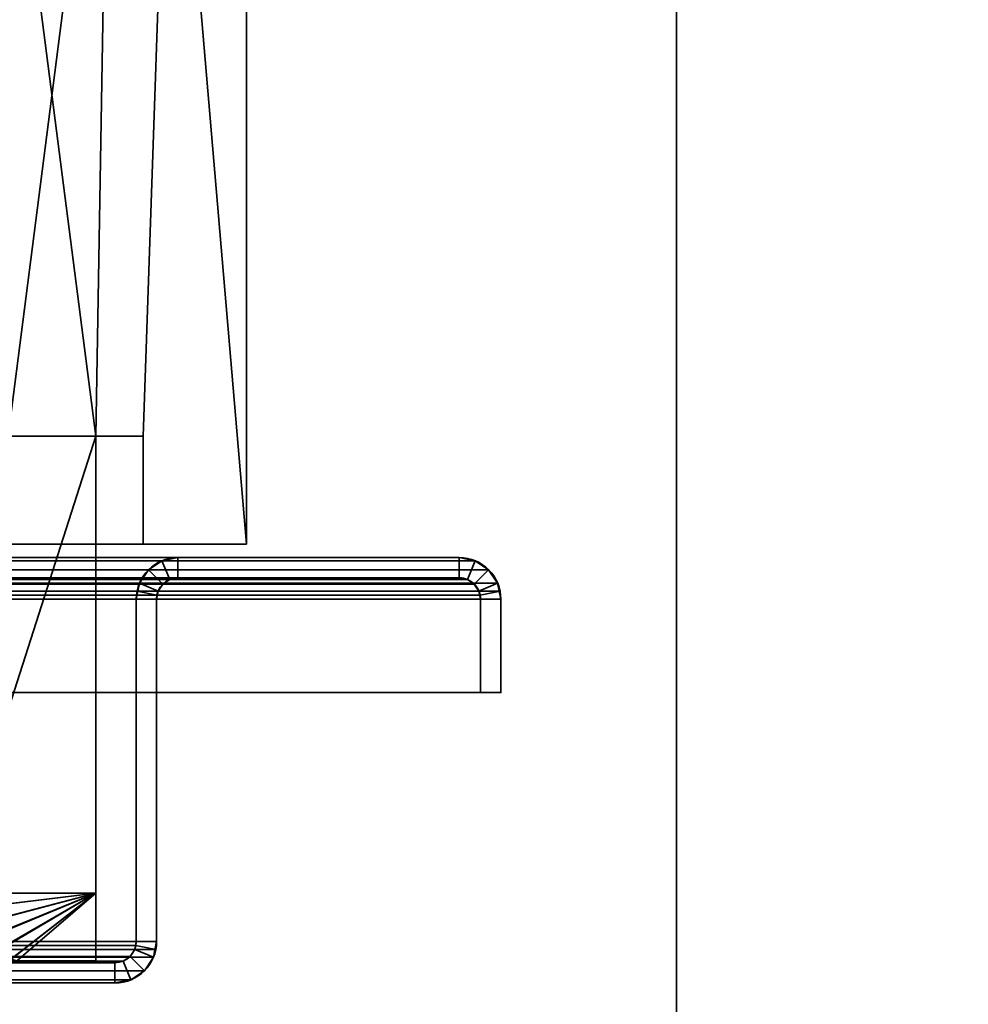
# Model space of a CAD drawing. Header units: millimetres. Extents: x -603 to 3703, y -115 to 193.
# Tile 421 of 656: x 1966 to 2037, y 47 to 120. Entities that reach past the tile are written whole.
import ezdxf

# ---------------------------------------------------------------- set-up
doc = ezdxf.new("R2010")
doc.units = ezdxf.units.MM
doc.layers.add('152', color=7, linetype='Continuous', true_color=0xffffff)

# ---------------------------------------------------------------- blocks, each defined once
blk = doc.blocks.new('UG_SURFACE_002')
at = {"layer": '152', "color": 252, "linetype": 'Continuous', "lineweight": 35}
for points in [[(2165, -18, 2212.25), (2165, 174.4, 2212.25), (835, 174.4, 2212.25), (835, -18, 2212.25)], [(985, -18, 2062.25), (985, 174.4, 2062.25), (2015, 174.4, 2062.25), (2015, -18, 2062.25)], [(2015, -18, 2062.25), (2015, 174.4, 2062.25), (2015, 174.4, -7.75), (2015, -18, -7.75)], [(2015, -18, -7.75), (2015, 174.4, -7.75), (2165, 174.4, -7.75), (2165, -18, -7.75)]]:
    blk.add_3dface(points, dxfattribs=at)
blk = doc.blocks.new('UG_SURFACE_101')
at = {"layer": '152', "color": 252, "linetype": 'Continuous', "lineweight": 35}
for points in [[(2000.099, 79.766, 2045.349), (999.901, 79.766, 2045.349), (998.902, 79.098, 2046.348), (2001.098, 79.098, 2046.348)], [(1998.92, 80, 2044.17), (1001.08, 80, 2044.17), (999.901, 79.766, 2045.349), (2000.099, 79.766, 2045.349)], [(1021.92, 80, 2023.33), (1001.08, 80, 2044.17), (1998.92, 80, 2044.17), (1978.08, 80, 2023.33)], [(1976.901, 79.766, 2022.151), (1023.099, 79.766, 2022.151), (1021.92, 80, 2023.33), (1978.08, 80, 2023.33)], [(1975.902, 79.098, 2021.152), (1024.098, 79.098, 2021.152), (1023.099, 79.766, 2022.151), (1976.901, 79.766, 2022.151)], [(1977.475, 78.38, 2022.725), (1976.963, 78.037, 2022.213), (1975.902, 79.098, 2021.152), (1976.901, 79.766, 2022.151)], [(1978.08, 78.5, 2023.33), (1977.475, 78.38, 2022.725), (1976.901, 79.766, 2022.151), (1978.08, 80, 2023.33)], [(1978.08, 80, 2023.33), (1998.92, 80, 2044.17), (1998.92, 78.5, 2044.17), (1978.08, 78.5, 2023.33)], [(1998.92, 80, 2044.17), (2000.099, 79.766, 2045.349), (1999.525, 78.38, 2044.775), (1998.92, 78.5, 2044.17)], [(2000.099, 79.766, 2045.349), (2001.098, 79.098, 2046.348), (2000.037, 78.037, 2045.287), (1999.525, 78.38, 2044.775)], [(2001.098, 79.098, 2046.348), (998.902, 79.098, 2046.348), (998.234, 78.099, 2047.016), (2001.765, 78.099, 2047.016)], [(1975.235, 78.099, 2020.484), (1024.765, 78.099, 2020.484), (1024.098, 79.098, 2021.152), (1975.902, 79.098, 2021.152)], [(1975.235, 78.099, 2020.484), (1975.902, 79.098, 2021.152), (1976.963, 78.037, 2022.213), (1976.62, 77.525, 2021.87)], [(2000.38, 77.525, 2045.63), (2000.037, 78.037, 2045.287), (2001.098, 79.098, 2046.348), (2001.765, 78.099, 2047.016)], [(2001.941, 77.521, 2047.191), (2001.765, 78.099, 2047.016), (998.234, 78.099, 2047.016), (998.059, 77.521, 2047.191)], [(2000.38, 77.525, 2045.63), (999.62, 77.525, 2045.63), (999.963, 78.037, 2045.287), (2000.037, 78.037, 2045.287)], [(2000.037, 78.037, 2045.287), (999.963, 78.037, 2045.287), (1000.475, 78.38, 2044.775), (1999.525, 78.38, 2044.775)], [(1999.525, 78.38, 2044.775), (1000.475, 78.38, 2044.775), (1001.08, 78.5, 2044.17), (1998.92, 78.5, 2044.17)], [(1021.92, 78.5, 2023.33), (1978.08, 78.5, 2023.33), (1998.92, 78.5, 2044.17), (1001.08, 78.5, 2044.17)], [(1978.08, 78.5, 2023.33), (1021.92, 78.5, 2023.33), (1022.525, 78.38, 2022.725), (1977.475, 78.38, 2022.725)], [(1977.475, 78.38, 2022.725), (1022.525, 78.38, 2022.725), (1023.037, 78.037, 2022.213), (1976.963, 78.037, 2022.213)], [(1976.963, 78.037, 2022.213), (1023.037, 78.037, 2022.213), (1023.38, 77.525, 2021.87), (1976.62, 77.525, 2021.87)], [(1024.941, 77.521, 2020.309), (1024.765, 78.099, 2020.484), (1975.235, 78.099, 2020.484)], [(1024.941, 77.521, 2020.309), (1975.235, 78.099, 2020.484), (1975.059, 77.521, 2020.309)], [(1975.059, 77.521, 2020.309), (1975.235, 78.099, 2020.484), (1976.62, 77.525, 2021.87), (1976.53, 77.228, 2021.78)], [(2000.47, 77.228, 2045.72), (2000.38, 77.525, 2045.63), (2001.765, 78.099, 2047.016), (2001.941, 77.521, 2047.191)], [(998.059, 77.521, 2047.191), (998, 76.92, 2047.25), (2002, 76.92, 2047.25)], [(998.059, 77.521, 2047.191), (2002, 76.92, 2047.25), (2001.941, 77.521, 2047.191)], [(999.53, 77.228, 2045.72), (999.62, 77.525, 2045.63), (2000.38, 77.525, 2045.63), (2000.47, 77.228, 2045.72)], [(1976.53, 77.228, 2021.78), (1023.38, 77.525, 2021.87), (1023.47, 77.228, 2021.78)], [(1976.53, 77.228, 2021.78), (1976.62, 77.525, 2021.87), (1023.38, 77.525, 2021.87)], [(1975.059, 77.521, 2020.309), (1025, 76.92, 2020.25), (1024.941, 77.521, 2020.309)], [(1975.059, 77.521, 2020.309), (1975, 76.92, 2020.25), (1025, 76.92, 2020.25)], [(1975, 76.92, 2020.25), (1975.059, 77.521, 2020.309), (1976.53, 77.228, 2021.78), (1976.5, 76.92, 2021.75)], [(2000.5, 76.92, 2045.75), (2000.47, 77.228, 2045.72), (2001.941, 77.521, 2047.191), (2002, 76.92, 2047.25)], [(998, 76.92, 2047.25), (998, 70, 2047.25), (2002, 70, 2047.25), (2002, 76.92, 2047.25)], [(2000.5, 76.92, 2045.75), (999.5, 76.92, 2045.75), (999.53, 77.228, 2045.72)], [(999.5, 76.92, 2045.75), (2000.5, 76.92, 2045.75), (2000.5, 70, 2045.75), (999.5, 70, 2045.75)], [(2000.47, 77.228, 2045.72), (2000.5, 76.92, 2045.75), (999.53, 77.228, 2045.72)], [(1023.47, 77.228, 2021.78), (1976.5, 76.92, 2021.75), (1976.53, 77.228, 2021.78)], [(1023.47, 77.228, 2021.78), (1023.5, 76.92, 2021.75), (1976.5, 76.92, 2021.75)], [(1023.5, 51.58, 2021.75), (1976.5, 51.58, 2021.75), (1976.5, 76.92, 2021.75), (1023.5, 76.92, 2021.75)], [(1025, 51.58, 2020.25), (1025, 76.92, 2020.25), (1975, 76.92, 2020.25), (1975, 51.58, 2020.25)], [(1975, 51.58, 2020.25), (1975, 76.92, 2020.25), (1976.5, 76.92, 2021.75), (1976.5, 51.58, 2021.75)], [(2002, 76.92, 2047.25), (2002, 70, 2047.25), (2000.5, 70, 2045.75), (2000.5, 76.92, 2045.75)], [(999.5, 70, 2045.75), (2000.5, 70, 2045.75), (2002, 70, 2047.25), (998, 70, 2047.25)], [(1976.441, 50.979, 2021.691), (1023.5, 51.58, 2021.75), (1023.559, 50.979, 2021.691)], [(1976.441, 50.979, 2021.691), (1976.5, 51.58, 2021.75), (1023.5, 51.58, 2021.75)], [(1025.03, 51.272, 2020.22), (1025, 51.58, 2020.25), (1975, 51.58, 2020.25)], [(1025.03, 51.272, 2020.22), (1975, 51.58, 2020.25), (1974.97, 51.272, 2020.22)], [(1974.97, 51.272, 2020.22), (1974.88, 50.975, 2020.13), (1025.12, 50.975, 2020.13), (1025.03, 51.272, 2020.22)], [(1976.441, 50.979, 2021.691), (1976.266, 50.401, 2021.516), (1974.88, 50.975, 2020.13), (1974.97, 51.272, 2020.22)], [(1976.5, 51.58, 2021.75), (1976.441, 50.979, 2021.691), (1974.97, 51.272, 2020.22), (1975, 51.58, 2020.25)], [(1023.559, 50.979, 2021.691), (1023.734, 50.401, 2021.516), (1976.266, 50.401, 2021.516), (1976.441, 50.979, 2021.691)], [(1976.266, 50.401, 2021.516), (1023.734, 50.401, 2021.516), (1024.402, 49.402, 2020.848), (1975.598, 49.402, 2020.848)], [(1974.537, 50.463, 2019.787), (1025.463, 50.463, 2019.787), (1025.12, 50.975, 2020.13), (1974.88, 50.975, 2020.13)], [(1974.025, 50.12, 2019.275), (1025.975, 50.12, 2019.275), (1025.463, 50.463, 2019.787), (1974.537, 50.463, 2019.787)], [(1974.025, 50.12, 2019.275), (1974.537, 50.463, 2019.787), (1975.598, 49.402, 2020.848), (1974.599, 48.734, 2019.849)], [(1976.266, 50.401, 2021.516), (1975.598, 49.402, 2020.848), (1974.537, 50.463, 2019.787), (1974.88, 50.975, 2020.13)], [(1973.42, 50, 2018.67), (1026.58, 50, 2018.67), (1025.975, 50.12, 2019.275), (1974.025, 50.12, 2019.275)], [(1036.92, 50, 2008.33), (1026.58, 50, 2018.67), (1973.42, 50, 2018.67), (1963.08, 50, 2008.33)], [(1973.42, 48.5, 2018.67), (1963.08, 48.5, 2008.33), (1963.08, 50, 2008.33), (1973.42, 50, 2018.67)], [(1973.42, 50, 2018.67), (1974.025, 50.12, 2019.275), (1974.599, 48.734, 2019.849), (1973.42, 48.5, 2018.67)], [(1975.598, 49.402, 2020.848), (1024.402, 49.402, 2020.848), (1025.401, 48.734, 2019.849), (1974.599, 48.734, 2019.849)], [(1974.599, 48.734, 2019.849), (1025.401, 48.734, 2019.849), (1026.58, 48.5, 2018.67), (1973.42, 48.5, 2018.67)], [(1036.92, 48.5, 2008.33), (1963.08, 48.5, 2008.33), (1973.42, 48.5, 2018.67), (1026.58, 48.5, 2018.67)]]:
    blk.add_3dface(points, dxfattribs=at)
blk = doc.blocks.new('UG_SURFACE_102')
at = {"layer": '152', "color": 252, "linetype": 'Continuous', "lineweight": 35}
for points in [[(1976.901, 79.766, 2022.151), (1976.901, 79.766, -7.75), (1975.902, 79.098, -7.75), (1975.902, 79.098, 2021.152)], [(1975.902, 79.098, -7.75), (1976.901, 79.766, -7.75), (1977.475, 78.38, -7.75), (1976.963, 78.037, -7.75)], [(1976.901, 79.766, 2022.151), (1975.902, 79.098, 2021.152), (1976.963, 78.037, 2022.213), (1977.475, 78.38, 2022.725)], [(1978.08, 80, 2023.33), (1978.08, 80, -7.75), (1976.901, 79.766, -7.75), (1976.901, 79.766, 2022.151)], [(1978.08, 78.5, -7.75), (1977.475, 78.38, -7.75), (1976.901, 79.766, -7.75), (1978.08, 80, -7.75)], [(1978.08, 80, 2023.33), (1976.901, 79.766, 2022.151), (1977.475, 78.38, 2022.725), (1978.08, 78.5, 2023.33)], [(1978.08, 80, 2023.33), (1998.92, 80, 2044.17), (1998.92, 80, -7.75), (1978.08, 80, -7.75)], [(1978.08, 80, -7.75), (1998.92, 80, -7.75), (1998.92, 78.5, -7.75), (1978.08, 78.5, -7.75)], [(1998.92, 80, 2044.17), (1978.08, 80, 2023.33), (1978.08, 78.5, 2023.33), (1998.92, 78.5, 2044.17)], [(2000.099, 79.766, 2045.349), (2000.099, 79.766, -7.75), (1998.92, 80, -7.75), (1998.92, 80, 2044.17)], [(1998.92, 80, -7.75), (2000.099, 79.766, -7.75), (1999.525, 78.38, -7.75), (1998.92, 78.5, -7.75)], [(1998.92, 78.5, 2044.17), (1999.525, 78.38, 2044.775), (2000.099, 79.766, 2045.349), (1998.92, 80, 2044.17)], [(2000.099, 79.766, -7.75), (2001.098, 79.098, -7.75), (2000.037, 78.037, -7.75), (1999.525, 78.38, -7.75)], [(1999.525, 78.38, 2044.775), (2000.037, 78.037, 2045.287), (2001.098, 79.098, 2046.348), (2000.099, 79.766, 2045.349)], [(2001.098, 79.098, 2046.348), (2001.098, 79.098, -7.75), (2000.099, 79.766, -7.75), (2000.099, 79.766, 2045.349)], [(1975.902, 79.098, 2021.152), (1975.902, 79.098, -7.75), (1975.235, 78.099, -7.75), (1975.235, 78.099, 2020.484)], [(1976.963, 78.037, -7.75), (1976.62, 77.525, -7.75), (1975.235, 78.099, -7.75), (1975.902, 79.098, -7.75)], [(1976.62, 77.525, 2021.87), (1976.963, 78.037, 2022.213), (1975.902, 79.098, 2021.152), (1975.235, 78.099, 2020.484)], [(2000.38, 77.525, -7.75), (2000.037, 78.037, -7.75), (2001.098, 79.098, -7.75), (2001.765, 78.099, -7.75)], [(2001.765, 78.099, 2047.016), (2001.098, 79.098, 2046.348), (2000.037, 78.037, 2045.287), (2000.38, 77.525, 2045.63)], [(2001.765, 78.099, 2047.016), (2001.765, 78.099, -7.75), (2001.098, 79.098, -7.75), (2001.098, 79.098, 2046.348)], [(1975.235, 78.099, -7.75), (1975, 76.92, -7.75), (1975, 76.92, 2020.25)], [(1975, 76.92, 2020.25), (1975.059, 77.521, 2020.309), (1975.235, 78.099, -7.75)], [(1975, 76.92, -7.75), (1975.235, 78.099, -7.75), (1976.62, 77.525, -7.75), (1976.5, 76.92, -7.75)], [(1975.059, 77.521, 2020.309), (1975.235, 78.099, 2020.484), (1975.235, 78.099, -7.75)], [(1976.53, 77.228, 2021.78), (1976.62, 77.525, 2021.87), (1975.235, 78.099, 2020.484), (1975.059, 77.521, 2020.309)], [(1976.62, 77.525, 2021.87), (1976.62, 77.525, -7.75), (1976.963, 78.037, -7.75), (1976.963, 78.037, 2022.213)], [(1976.963, 78.037, 2022.213), (1976.963, 78.037, -7.75), (1977.475, 78.38, -7.75), (1977.475, 78.38, 2022.725)], [(1977.475, 78.38, 2022.725), (1977.475, 78.38, -7.75), (1978.08, 78.5, -7.75), (1978.08, 78.5, 2023.33)], [(1978.08, 78.5, 2023.33), (1978.08, 78.5, -7.75), (1998.92, 78.5, -7.75), (1998.92, 78.5, 2044.17)], [(1998.92, 78.5, 2044.17), (1998.92, 78.5, -7.75), (1999.525, 78.38, -7.75), (1999.525, 78.38, 2044.775)], [(1999.525, 78.38, 2044.775), (1999.525, 78.38, -7.75), (2000.037, 78.037, -7.75), (2000.037, 78.037, 2045.287)], [(2000.037, 78.037, 2045.287), (2000.037, 78.037, -7.75), (2000.38, 77.525, -7.75), (2000.38, 77.525, 2045.63)], [(2000.5, 76.92, -7.75), (2000.38, 77.525, -7.75), (2001.765, 78.099, -7.75), (2002, 76.92, -7.75)], [(2001.941, 77.521, 2047.191), (2001.765, 78.099, 2047.016), (2000.38, 77.525, 2045.63), (2000.47, 77.228, 2045.72)], [(2002, 76.92, -7.75), (2001.765, 78.099, -7.75), (2001.765, 78.099, 2047.016)], [(2001.765, 78.099, 2047.016), (2001.941, 77.521, 2047.191), (2002, 76.92, -7.75)], [(1976.5, 76.92, 2021.75), (1976.53, 77.228, 2021.78), (1975.059, 77.521, 2020.309), (1975, 76.92, 2020.25)], [(1976.53, 77.228, 2021.78), (1976.5, 76.92, -7.75), (1976.62, 77.525, -7.75)], [(1976.62, 77.525, -7.75), (1976.62, 77.525, 2021.87), (1976.53, 77.228, 2021.78)], [(2000.5, 76.92, -7.75), (2000.47, 77.228, 2045.72), (2000.38, 77.525, 2045.63)], [(2000.38, 77.525, 2045.63), (2000.38, 77.525, -7.75), (2000.5, 76.92, -7.75)], [(2002, 76.92, 2047.25), (2001.941, 77.521, 2047.191), (2000.47, 77.228, 2045.72), (2000.5, 76.92, 2045.75)], [(2001.941, 77.521, 2047.191), (2002, 76.92, 2047.25), (2002, 76.92, -7.75)], [(1975, 51.58, 2020.25), (1975, 76.92, 2020.25), (1975, 76.92, -7.75), (1975, 51.58, -7.75)], [(1976.5, 76.92, -7.75), (1976.5, 51.58, -7.75), (1975, 51.58, -7.75), (1975, 76.92, -7.75)], [(1976.5, 51.58, 2021.75), (1976.5, 76.92, 2021.75), (1975, 76.92, 2020.25), (1975, 51.58, 2020.25)], [(1976.53, 77.228, 2021.78), (1976.5, 76.92, 2021.75), (1976.5, 76.92, -7.75)], [(1976.5, 51.58, 2021.75), (1976.5, 51.58, -7.75), (1976.5, 76.92, -7.75), (1976.5, 76.92, 2021.75)], [(2000.5, 76.92, -7.75), (2000.5, 76.92, 2045.75), (2000.47, 77.228, 2045.72)], [(2002, 76.92, -7.75), (2002, 70, -7.75), (2000.5, 70, -7.75), (2000.5, 76.92, -7.75)], [(2000.5, 76.92, 2045.75), (2000.5, 70, 2045.75), (2002, 70, 2047.25), (2002, 76.92, 2047.25)], [(2000.5, 76.92, 2045.75), (2000.5, 76.92, -7.75), (2000.5, 70, -7.75), (2000.5, 70, 2045.75)], [(2002, 76.92, 2047.25), (2002, 70, 2047.25), (2002, 70, -7.75), (2002, 76.92, -7.75)], [(2000.5, 70, 2045.75), (2000.5, 70, -7.75), (2002, 70, -7.75), (2002, 70, 2047.25)], [(1975, 51.58, -7.75), (1974.88, 50.975, -7.75), (1974.88, 50.975, 2020.13)], [(1974.88, 50.975, 2020.13), (1974.97, 51.272, 2020.22), (1975, 51.58, -7.75)], [(1976.5, 51.58, -7.75), (1976.266, 50.401, -7.75), (1974.88, 50.975, -7.75), (1975, 51.58, -7.75)], [(1974.97, 51.272, 2020.22), (1974.88, 50.975, 2020.13), (1976.266, 50.401, 2021.516), (1976.441, 50.979, 2021.691)], [(1974.97, 51.272, 2020.22), (1975, 51.58, 2020.25), (1975, 51.58, -7.75)], [(1975, 51.58, 2020.25), (1974.97, 51.272, 2020.22), (1976.441, 50.979, 2021.691), (1976.5, 51.58, 2021.75)], [(1976.5, 51.58, -7.75), (1976.441, 50.979, 2021.691), (1976.266, 50.401, 2021.516)], [(1976.266, 50.401, 2021.516), (1976.266, 50.401, -7.75), (1976.5, 51.58, -7.75)], [(1976.5, 51.58, -7.75), (1976.5, 51.58, 2021.75), (1976.441, 50.979, 2021.691)], [(1974.537, 50.463, 2019.787), (1974.537, 50.463, -7.75), (1974.025, 50.12, -7.75), (1974.025, 50.12, 2019.275)], [(1975.598, 49.402, -7.75), (1974.599, 48.734, -7.75), (1974.025, 50.12, -7.75), (1974.537, 50.463, -7.75)], [(1974.599, 48.734, 2019.849), (1975.598, 49.402, 2020.848), (1974.537, 50.463, 2019.787), (1974.025, 50.12, 2019.275)], [(1974.88, 50.975, 2020.13), (1974.88, 50.975, -7.75), (1974.537, 50.463, -7.75), (1974.537, 50.463, 2019.787)], [(1974.537, 50.463, -7.75), (1974.88, 50.975, -7.75), (1976.266, 50.401, -7.75), (1975.598, 49.402, -7.75)], [(1974.88, 50.975, 2020.13), (1974.537, 50.463, 2019.787), (1975.598, 49.402, 2020.848), (1976.266, 50.401, 2021.516)], [(1975.598, 49.402, 2020.848), (1975.598, 49.402, -7.75), (1976.266, 50.401, -7.75), (1976.266, 50.401, 2021.516)], [(1963.08, 50, 2008.33), (1973.42, 50, 2018.67), (1973.42, 50, -7.75), (1963.08, 50, -7.75)], [(1963.08, 50, -7.75), (1973.42, 50, -7.75), (1973.42, 48.5, -7.75), (1963.08, 48.5, -7.75)], [(1973.42, 50, 2018.67), (1963.08, 50, 2008.33), (1963.08, 48.5, 2008.33), (1973.42, 48.5, 2018.67)], [(1974.025, 50.12, 2019.275), (1974.025, 50.12, -7.75), (1973.42, 50, -7.75), (1973.42, 50, 2018.67)], [(1973.42, 50, -7.75), (1974.025, 50.12, -7.75), (1974.599, 48.734, -7.75), (1973.42, 48.5, -7.75)], [(1973.42, 48.5, 2018.67), (1974.599, 48.734, 2019.849), (1974.025, 50.12, 2019.275), (1973.42, 50, 2018.67)], [(1974.599, 48.734, 2019.849), (1974.599, 48.734, -7.75), (1975.598, 49.402, -7.75), (1975.598, 49.402, 2020.848)], [(1963.08, 48.5, 2008.33), (1963.08, 48.5, -7.75), (1973.42, 48.5, -7.75), (1973.42, 48.5, 2018.67)], [(1973.42, 48.5, 2018.67), (1973.42, 48.5, -7.75), (1974.599, 48.734, -7.75), (1974.599, 48.734, 2019.849)]]:
    blk.add_3dface(points, dxfattribs=at)
blk = doc.blocks.new('UG_SURFACE_122')
at = {"layer": '152', "color": 14, "linetype": 'Continuous', "lineweight": 35}
for points in [[(1972, 50.15, 2017.25), (1972, 55.15, 2017.25), (1028, 55.15, 2017.25), (1028, 50.15, 2017.25)], [(1972, 55.15, 2017.25), (1961.15, 55.15, 2006.4), (1038.85, 55.15, 2006.4), (1028, 55.15, 2017.25)], [(1966.15, 50.15, 2011.4), (1964.607, 50.417, 2009.857), (1961.15, 55.15, 2006.4), (1972, 55.15, 2017.25)], [(1972, 55.15, 2017.25), (1972, 50.15, 2017.25), (1966.15, 50.15, 2011.4)], [(1966.15, 50.15, 2011.4), (1972, 50.15, 2017.25), (1028, 50.15, 2017.25), (1033.85, 50.15, 2011.4)]]:
    blk.add_3dface(points, dxfattribs=at)
blk = doc.blocks.new('UG_SURFACE_123')
at = {"layer": '152', "color": 7, "linetype": 'Continuous', "lineweight": 35}
for points in [[(1028, 50.15, 2017.25), (1028, 50, 2017.25), (1972, 50, 2017.25), (1972, 50.15, 2017.25)], [(1972, 50.15, 2017.25), (1966.15, 50.15, 2011.4), (1033.85, 50.15, 2011.4), (1028, 50.15, 2017.25)], [(1972, 50, 2017.25), (1028, 50, 2017.25), (1033.85, 50, 2011.4), (1966.15, 50, 2011.4)], [(1966.15, 50.15, 2011.4), (1972, 50.15, 2017.25), (1972, 50, 2017.25), (1966.15, 50, 2011.4)]]:
    blk.add_3dface(points, dxfattribs=at)
blk = doc.blocks.new('UG_SURFACE_124')
at = {"layer": '152', "color": 41, "linetype": 'Continuous', "lineweight": 35}
for points in [[(1983.15, 81, 2028.4), (1983.15, 173.15, 2028.4), (1016.85, 173.15, 2028.4), (1016.85, 81, 2028.4)], [(1972, 89, 2017.25), (1961.15, 173.15, 2006.4), (1973, 173.15, 2018.25), (1973, 147.3, 2018.25)], [(1972, 89, 2017.25), (1972, 55.15, 2017.25), (1961.15, 55.15, 2006.4), (1961.15, 173.15, 2006.4)], [(1977.5, 147.3, 2022.75), (1977.5, 173.15, 2022.75), (1983.15, 173.15, 2028.4), (1983.15, 81, 2028.4)], [(1975.5, 89, 2020.75), (1972, 89, 2017.25), (1973, 147.3, 2018.25), (1977.5, 147.3, 2022.75)], [(1977.5, 147.3, 2022.75), (1983.15, 81, 2028.4), (1975.5, 81, 2020.75), (1975.5, 89, 2020.75)], [(1024.5, 81, 2020.75), (1024.5, 89, 2020.75), (1975.5, 89, 2020.75), (1975.5, 81, 2020.75)], [(1975.5, 89, 2020.75), (1024.5, 89, 2020.75), (1028, 89, 2017.25), (1972, 89, 2017.25)], [(1972, 55.15, 2017.25), (1972, 89, 2017.25), (1028, 89, 2017.25), (1028, 55.15, 2017.25)], [(1983.15, 81, 2028.4), (1016.85, 81, 2028.4), (1024.5, 81, 2020.75), (1975.5, 81, 2020.75)], [(1961.15, 55.15, 2006.4), (1972, 55.15, 2017.25), (1028, 55.15, 2017.25), (1038.85, 55.15, 2006.4)]]:
    blk.add_3dface(points, dxfattribs=at)
blk = doc.blocks.new('UG_SURFACE_129')
at = {"layer": '152', "color": 14, "linetype": 'Continuous', "lineweight": 35}
for points in [[(1961.323, 53.846, 2006.573), (1961.15, 55.15, -4.75), (1961.406, 53.861, -4.75)], [(1961.323, 53.846, 2006.573), (1961.15, 55.15, 2006.4), (1961.15, 55.15, -4.75)], [(1972, 55.15, 2017.25), (1972, 55.15, -4.75), (1961.15, 55.15, -4.75), (1961.15, 55.15, 2006.4)], [(1961.406, 53.861, -4.75), (1961.15, 55.15, -4.75), (1972, 55.15, -4.75)], [(1972, 55.15, 2017.25), (1961.15, 55.15, 2006.4), (1961.323, 53.846, 2006.573), (1961.323, 53.845, 2006.573)], [(1972, 55.15, 2017.25), (1961.323, 53.845, 2006.573), (1961.939, 52.49, 2007.189)], [(1962.003, 52.529, -4.75), (1961.531, 53.237, -4.75), (1961.406, 53.861, -4.75), (1972, 55.15, -4.75)], [(1961.939, 52.49, 2007.189), (1961.993, 52.372, 2007.242), (1962.971, 51.464, 2008.221), (1972, 55.15, 2017.25)], [(1962.949, 51.391, -4.75), (1962.614, 51.614, -4.75), (1962.003, 52.529, -4.75), (1972, 55.15, -4.75)], [(1964.204, 50.552, -4.75), (1962.949, 51.391, -4.75), (1972, 55.15, -4.75)], [(1962.971, 51.464, 2008.221), (1963.689, 50.797, 2008.939), (1964.215, 50.659, 2009.465), (1972, 55.15, 2017.25)], [(1972, 55.15, -4.75), (1965.7, 50.24, -4.75), (1964.237, 50.531, -4.75), (1964.204, 50.552, -4.75)], [(1964.215, 50.659, 2009.465), (1965.699, 50.269, 2010.949), (1972, 55.15, 2017.25)], [(1965.699, 50.269, 2010.949), (1966.15, 50.15, 2011.4), (1972, 50.15, 2017.25), (1972, 55.15, 2017.25)], [(1972, 55.15, -4.75), (1972, 50.15, -4.75), (1966.15, 50.15, -4.75), (1965.7, 50.24, -4.75)], [(1972, 50.15, -4.75), (1972, 55.15, -4.75), (1972, 55.15, 2017.25), (1972, 50.15, 2017.25)], [(1961.406, 53.861, -4.75), (1961.323, 53.845, 2006.573), (1961.323, 53.846, 2006.573)], [(1961.323, 53.845, 2006.573), (1961.406, 53.861, -4.75), (1961.531, 53.237, -4.75)], [(1961.531, 53.237, -4.75), (1961.939, 52.49, 2007.189), (1961.323, 53.845, 2006.573)], [(1961.531, 53.237, -4.75), (1962.003, 52.529, -4.75), (1961.939, 52.49, 2007.189)], [(1961.993, 52.372, 2007.242), (1961.939, 52.49, 2007.189), (1962.003, 52.529, -4.75)], [(1961.993, 52.372, 2007.242), (1962.003, 52.529, -4.75), (1962.614, 51.614, -4.75)], [(1962.614, 51.614, -4.75), (1962.971, 51.464, 2008.221), (1961.993, 52.372, 2007.242)], [(1962.614, 51.614, -4.75), (1962.949, 51.391, -4.75), (1962.971, 51.464, 2008.221)], [(1963.689, 50.797, 2008.939), (1962.971, 51.464, 2008.221), (1962.949, 51.391, -4.75)], [(1963.689, 50.797, 2008.939), (1962.949, 51.391, -4.75), (1964.204, 50.552, -4.75)], [(1964.204, 50.552, -4.75), (1964.215, 50.659, 2009.465), (1963.689, 50.797, 2008.939)], [(1964.215, 50.659, 2009.465), (1964.204, 50.552, -4.75), (1964.237, 50.531, -4.75)], [(1965.7, 50.24, -4.75), (1965.699, 50.269, 2010.949), (1964.215, 50.659, 2009.465)], [(1964.215, 50.659, 2009.465), (1964.237, 50.531, -4.75), (1965.7, 50.24, -4.75)], [(1966.15, 50.15, -4.75), (1966.15, 50.15, 2011.4), (1965.699, 50.269, 2010.949)], [(1965.699, 50.269, 2010.949), (1965.7, 50.24, -4.75), (1966.15, 50.15, -4.75)], [(1966.15, 50.15, 2011.4), (1966.15, 50.15, -4.75), (1972, 50.15, -4.75), (1972, 50.15, 2017.25)]]:
    blk.add_3dface(points, dxfattribs=at)
blk = doc.blocks.new('UG_SURFACE_130')
at = {"layer": '152', "color": 7, "linetype": 'Continuous', "lineweight": 35}
for points in [[(1972, 50.15, 2017.25), (1972, 50.15, -4.75), (1966.15, 50.15, -4.75), (1966.15, 50.15, 2011.4)], [(1972, 50.15, -4.75), (1972, 50, -4.75), (1966.15, 50, -4.75), (1966.15, 50.15, -4.75)], [(1966.15, 50, 2011.4), (1972, 50, 2017.25), (1972, 50.15, 2017.25), (1966.15, 50.15, 2011.4)], [(1972, 50, 2017.25), (1966.15, 50, 2011.4), (1966.15, 50, -4.75), (1972, 50, -4.75)], [(1972, 50.15, 2017.25), (1972, 50, 2017.25), (1972, 50, -4.75), (1972, 50.15, -4.75)]]:
    blk.add_3dface(points, dxfattribs=at)
blk = doc.blocks.new('UG_SURFACE_133')
at = {"layer": '152', "color": 41, "linetype": 'Continuous', "lineweight": 35}
for points in [[(1961.15, 55.15, -4.75), (1961.15, 173.15, -4.75), (1973, 173.15, -4.75), (1973, 147.3, -4.75)], [(1973, 147.3, 2018.25), (1973, 173.15, 2018.25), (1961.15, 173.15, 2006.4), (1961.15, 55.15, 2006.4)], [(1977.5, 147.3, -4.75), (1977.5, 173.15, -4.75), (1983.15, 173.15, -4.75), (1983.15, 81, -4.75)], [(1983.15, 81, 2028.4), (1983.15, 173.15, 2028.4), (1977.5, 173.15, 2022.75), (1977.5, 147.3, 2022.75)], [(1983.15, 81, -4.75), (1983.15, 173.15, -4.75), (1983.15, 173.15, 2028.4), (1983.15, 81, 2028.4)], [(1961.15, 55.15, -4.75), (1973, 147.3, -4.75), (1972, 89, -4.75)], [(1972, 89, 2017.25), (1973, 147.3, 2018.25), (1961.15, 55.15, 2006.4)], [(1973, 147.3, -4.75), (1977.5, 147.3, -4.75), (1975.5, 89, -4.75), (1972, 89, -4.75)], [(1972, 89, 2017.25), (1975.5, 89, 2020.75), (1977.5, 147.3, 2022.75), (1973, 147.3, 2018.25)], [(1977.5, 147.3, -4.75), (1983.15, 81, -4.75), (1975.5, 81, -4.75), (1975.5, 89, -4.75)], [(1975.5, 89, 2020.75), (1975.5, 81, 2020.75), (1983.15, 81, 2028.4), (1977.5, 147.3, 2022.75)], [(1972, 89, -4.75), (1972, 55.15, -4.75), (1961.15, 55.15, -4.75)], [(1961.15, 55.15, 2006.4), (1972, 55.15, 2017.25), (1972, 89, 2017.25)], [(1975.5, 89, 2020.75), (1972, 89, 2017.25), (1972, 89, -4.75), (1975.5, 89, -4.75)], [(1972, 55.15, -4.75), (1972, 89, -4.75), (1972, 89, 2017.25), (1972, 55.15, 2017.25)], [(1975.5, 81, 2020.75), (1975.5, 89, 2020.75), (1975.5, 89, -4.75), (1975.5, 81, -4.75)], [(1983.15, 81, 2028.4), (1975.5, 81, 2020.75), (1975.5, 81, -4.75), (1983.15, 81, -4.75)], [(1961.15, 55.15, 2006.4), (1961.15, 55.15, -4.75), (1972, 55.15, -4.75), (1972, 55.15, 2017.25)]]:
    blk.add_3dface(points, dxfattribs=at)

msp = doc.modelspace()

# ---------------------------------------------------------------- linework, layer by layer
at = {"layer": '152', "color": 252, "linetype": 'Continuous', "lineweight": 35, "true_color": 0x939598}
for p, q in [((2015, -18, 2062.25), (2015, 174.4, 2062.25)), ((2015, 174.4, -7.75), (2015, -18, -7.75)), ((1983.15, 81, -4.75), (1983.15, 173.15, -4.75)), ((1983.15, 81, 2028.4), (1983.15, 173.15, 2028.4)), ((1983.15, 81, 2028.4), (1983.15, 173.15, 2028.4)), ((1024.5, 89, 2020.75), (1975.5, 89, 2020.75)), ((1028, 89, 2017.25), (1972, 89, 2017.25)), ((1972, 89, 2017.25), (1975.5, 89, 2020.75)), ((1975.5, 89, 2020.75), (1972, 89, 2017.25)), ((1975.5, 89, -4.75), (1972, 89, -4.75)), ((1972, 55.15, 2017.25), (1972, 89, 2017.25)), ((1972, 89, 2017.25), (1972, 89, -4.75)), ((1972, 55.15, 2017.25), (1972, 89, 2017.25)), ((1972, 89, -4.75), (1972, 55.15, -4.75)), ((1975.5, 89, 2020.75), (1975.5, 89, -4.75)), ((1975.5, 81, -4.75), (1975.5, 89, -4.75)), ((1975.5, 81, 2020.75), (1975.5, 89, 2020.75)), ((1975.5, 89, 2020.75), (1975.5, 81, 2020.75)), ((1983.15, 81, 2028.4), (1016.85, 81, 2028.4)), ((1024.5, 81, 2020.75), (1975.5, 81, 2020.75)), ((1983.15, 81, -4.75), (1975.5, 81, -4.75)), ((1975.5, 81, 2020.75), (1975.5, 81, -4.75)), ((1975.5, 81, 2020.75), (1983.15, 81, 2028.4)), ((1983.15, 81, 2028.4), (1975.5, 81, 2020.75)), ((1983.15, 81, -4.75), (1983.15, 81, 2028.4)), ((1998.92, 80, 2044.17), (1001.08, 80, 2044.17)), ((1978.08, 80, 2023.33), (1021.92, 80, 2023.33)), ((1978.08, 80, 2023.33), (1998.92, 80, 2044.17)), ((1978.08, 80, -7.75), (1998.92, 80, -7.75)), ((1978.08, 80, -7.75), (1978.08, 80, 2023.33)), ((1978.08, 80, 2023.33), (1998.92, 80, 2044.17)), ((1998.92, 80, -7.75), (1998.92, 80, 2044.17)), ((1998.92, 78.5, 2044.17), (1001.08, 78.5, 2044.17)), ((1978.08, 78.5, 2023.33), (1021.92, 78.5, 2023.33)), ((1978.08, 78.5, -7.75), (1998.92, 78.5, -7.75)), ((1978.08, 78.5, 2023.33), (1998.92, 78.5, 2044.17)), ((1978.08, 78.5, 2023.33), (1998.92, 78.5, 2044.17)), ((1978.08, 78.5, -7.75), (1978.08, 78.5, 2023.33)), ((1998.92, 78.5, -7.75), (1998.92, 78.5, 2044.17)), ((2002, 76.92, 2047.25), (998, 76.92, 2047.25)), ((2000.5, 76.92, 2045.75), (999.5, 76.92, 2045.75)), ((1976.5, 76.92, 2021.75), (1023.5, 76.92, 2021.75)), ((1975, 76.92, 2020.25), (1025, 76.92, 2020.25)), ((1975, 51.58, -7.75), (1975, 76.92, -7.75)), ((1975, 51.58, 2020.25), (1975, 76.92, 2020.25)), ((1975, 51.58, 2020.25), (1975, 76.92, 2020.25)), ((1975, 76.92, -7.75), (1975, 76.92, 2020.25)), ((1976.5, 51.58, 2021.75), (1976.5, 76.92, 2021.75)), ((1976.5, 76.92, -7.75), (1976.5, 76.92, 2021.75)), ((1976.5, 51.58, -7.75), (1976.5, 76.92, -7.75)), ((1976.5, 51.58, 2021.75), (1976.5, 76.92, 2021.75)), ((2000.5, 76.92, -7.75), (2000.5, 76.92, 2045.75)), ((2000.5, 76.92, 2045.75), (2000.5, 70, 2045.75)), ((2000.5, 76.92, 2045.75), (2000.5, 70, 2045.75)), ((2000.5, 76.92, -7.75), (2000.5, 70, -7.75)), ((2002, 76.92, -7.75), (2002, 76.92, 2047.25)), ((2002, 76.92, 2047.25), (2002, 70, 2047.25)), ((2002, 76.92, 2047.25), (2002, 70, 2047.25)), ((2002, 76.92, -7.75), (2002, 70, -7.75)), ((2002, 70, 2047.25), (998, 70, 2047.25)), ((2000.5, 70, 2045.75), (999.5, 70, 2045.75)), ((2000.5, 70, -7.75), (2000.5, 70, 2045.75)), ((2000.5, 70, 2045.75), (2002, 70, 2047.25)), ((2000.5, 70, -7.75), (2002, 70, -7.75)), ((2000.5, 70, 2045.75), (2002, 70, 2047.25)), ((2002, 70, -7.75), (2002, 70, 2047.25)), ((1972, 55.15, 2017.25), (1028, 55.15, 2017.25)), ((1028, 55.15, 2017.25), (1972, 55.15, 2017.25)), ((1972, 55.15, -4.75), (1961.15, 55.15, -4.75)), ((1961.15, 55.15, -4.75), (1972, 55.15, -4.75)), ((1961.15, 55.15, 2006.4), (1972, 55.15, 2017.25)), ((1972, 55.15, 2017.25), (1961.15, 55.15, 2006.4)), ((1961.15, 55.15, 2006.4), (1972, 55.15, 2017.25)), ((1972, 55.15, 2017.25), (1961.15, 55.15, 2006.4)), ((1972, 50.15, 2017.25), (1972, 55.15, 2017.25)), ((1972, 55.15, -4.75), (1972, 50.15, -4.75)), ((1972, 55.15, -4.75), (1972, 55.15, 2017.25)), ((1972, 50.15, 2017.25), (1972, 55.15, 2017.25)), ((1972, 55.15, 2017.25), (1972, 55.15, -4.75)), ((1976.5, 51.58, 2021.75), (1023.5, 51.58, 2021.75)), ((1975, 51.58, 2020.25), (1025, 51.58, 2020.25)), ((1975, 51.58, -7.75), (1975, 51.58, 2020.25)), ((1976.5, 51.58, -7.75), (1976.5, 51.58, 2021.75)), ((1973.42, 50, 2018.67), (1026.58, 50, 2018.67)), ((1028, 50.15, 2017.25), (1972, 50.15, 2017.25)), ((1972, 50.15, 2017.25), (1028, 50.15, 2017.25)), ((1972, 50, 2017.25), (1028, 50, 2017.25)), ((1963.08, 50, 2008.33), (1973.42, 50, 2018.67)), ((1963.08, 50, -7.75), (1973.42, 50, -7.75)), ((1963.08, 50, 2008.33), (1973.42, 50, 2018.67)), ((1972, 50.15, -4.75), (1966.15, 50.15, -4.75)), ((1972, 50.15, 2017.25), (1966.15, 50.15, 2011.4)), ((1966.15, 50.15, 2011.4), (1972, 50.15, 2017.25)), ((1966.15, 50.15, -4.75), (1972, 50.15, -4.75)), ((1966.15, 50.15, 2011.4), (1972, 50.15, 2017.25)), ((1972, 50.15, 2017.25), (1966.15, 50.15, 2011.4)), ((1966.15, 50, 2011.4), (1972, 50, 2017.25)), ((1972, 50, 2017.25), (1966.15, 50, 2011.4)), ((1972, 50, -4.75), (1966.15, 50, -4.75)), ((1972, 50.15, -4.75), (1972, 50, -4.75)), ((1972, 50.15, -4.75), (1972, 50.15, 2017.25)), ((1972, 50.15, 2017.25), (1972, 50.15, -4.75)), ((1972, 50, 2017.25), (1972, 50.15, 2017.25)), ((1972, 50, 2017.25), (1972, 50.15, 2017.25)), ((1972, 50, -4.75), (1972, 50, 2017.25)), ((1973.42, 50, -7.75), (1973.42, 50, 2018.67)), ((1973.42, 48.5, 2018.67), (1026.58, 48.5, 2018.67)), ((1963.08, 48.5, -7.75), (1973.42, 48.5, -7.75)), ((1963.08, 48.5, 2008.33), (1973.42, 48.5, 2018.67)), ((1963.08, 48.5, 2008.33), (1973.42, 48.5, 2018.67)), ((1973.42, 48.5, -7.75), (1973.42, 48.5, 2018.67))]:
    msp.add_line(p, q, dxfattribs=at)
at = {"layer": '152', "color": 252, "linetype": 'Continuous', "lineweight": 35, "true_color": 0x939598, "extrusion": (0, 0, -1)}
for centre, radius, start, end in [((-1978.08, 76.92, 7.75), 3.08, 0, 90), ((-1998.92, 76.92, 7.75), 3.08, 90, 180), ((-1978.08, 76.92, 7.75), 1.58, 0, 90), ((-1998.92, 76.92, 7.75), 1.58, 90, 180), ((-1973.42, 51.58, 7.75), 1.58, 180, 270), ((-1973.42, 51.58, 7.75), 3.08, 180, 270)]:
    msp.add_arc(centre, radius, start, end, dxfattribs=at)
at = {"layer": '152', "color": 252, "linetype": 'Continuous', "lineweight": 35, "true_color": 0x939598, "extrusion": (0.707107, 6.12323e-17, -0.707107)}
for centre, major_axis, start_param, end_param in [((1978.08, 76.92, 2023.33), (-3.08, 0, -3.08), 0, 1.570796), ((1978.08, 76.92, 2023.33), (3.08, 0, 3.08), 3.141593, 4.712389), ((1998.92, 76.92, 2044.17), (-3.08, 0, -3.08), 1.570796, 3.141593), ((1998.92, 76.92, 2044.17), (3.08, 0, 3.08), 4.712389, 6.283185), ((1978.08, 76.92, 2023.33), (-1.58, 0, -1.58), 0, 1.570796), ((1978.08, 76.92, 2023.33), (1.58, 0, 1.58), 3.141593, 4.712389), ((1998.92, 76.92, 2044.17), (-1.58, 0, -1.58), 1.570796, 3.141593), ((1998.92, 76.92, 2044.17), (1.58, 0, 1.58), 4.712389, 6.283185), ((1973.42, 51.58, 2018.67), (1.58, 0, 1.58), 0, 1.570796), ((1973.42, 51.58, 2018.67), (-1.58, 0, -1.58), 3.141593, 4.712389), ((1973.42, 51.58, 2018.67), (-3.08, 0, -3.08), 3.141593, 4.712389), ((1973.42, 51.58, 2018.67), (3.08, 0, 3.08), 0, 1.570796)]:
    msp.add_ellipse(centre, major_axis=major_axis, ratio=0.707107, start_param=start_param, end_param=end_param, dxfattribs=at)

# ---------------------------------------------------------------- block references
at = {"layer": '152', "color": 252, "linetype": 'Continuous', "lineweight": 35, "true_color": 0x939598}
for name in ['UG_SURFACE_123', 'UG_SURFACE_130', 'UG_SURFACE_002', 'UG_SURFACE_124', 'UG_SURFACE_133', 'UG_SURFACE_101', 'UG_SURFACE_102', 'UG_SURFACE_122', 'UG_SURFACE_129']:
    msp.add_blockref(name, (0, 0), dxfattribs=at)

doc.saveas('drawing.dxf')
